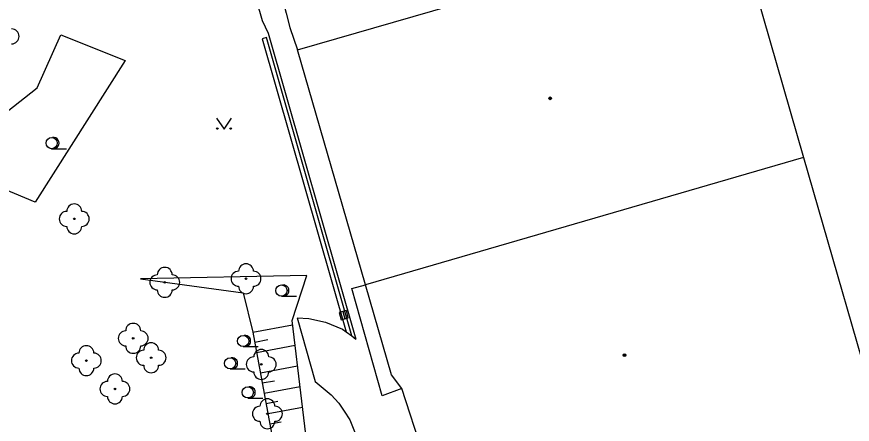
# Model space of a CAD drawing. Extents: x -600309 to -598967, y -1161267 to -1160292.
# Drawn here: x -599727.7 to -599671.9, y -1160662.5 to -1160635.3 of the extents above; entities that cross this region are included whole.
import ezdxf

# ---------------------------------------------------------------- set-up
doc = ezdxf.new("R2010")
doc.units = 0
for name, color, linetype in [('Level 11', 7, 'Continuous'), ('Level 14', 7, 'Continuous'), ('Level 15', 7, 'Continuous'), ('Level 22', 7, 'Continuous'), ('Level 27', 7, 'Continuous'), ('Level 36', 7, 'Continuous'), ('Level 39', 7, 'Continuous'), ('Level 5', 7, 'Continuous')]:
    doc.layers.add(name, color=color, linetype=linetype)

msp = doc.modelspace()

# ---------------------------------------------------------------- linework, layer by layer
at = {"layer": 'Level 11'}
for points in [[(-599709.71, -1160633.39), (-599710.14, -1160633.48), (-599709.7199, -1160635.08), (-599709.48, -1160636.04), (-599708.95, -1160637.52)], [(-599711.69, -1160634.25), (-599711.32, -1160635.56), (-599710.93, -1160636.4), (-599705.05, -1160656.84)], [(-599726.5, -1160647.7), (-599732.58, -1160645.16), (-599733.44, -1160642.47), (-599731.55, -1160640.77), (-599728.36, -1160641.64), (-599726.36, -1160640.06), (-599724.78, -1160636.52), (-599720.47, -1160638.23)], [(-599705.33, -1160656.62), (-599711.04, -1160636.7), (-599711.32, -1160636.78), (-599705.71, -1160656.36)], [(-599720.47, -1160638.23), (-599726.5, -1160647.7)], [(-599701.98, -1160660.14), (-599703.29, -1160660.63), (-599705.32, -1160653.4699), (-599704.42, -1160653.21)], [(-599708.99, -1160655.42), (-599707.77, -1160659.67)], [(-599708.99, -1160655.42), (-599708.2, -1160655.4699), (-599707.08, -1160655.71), (-599705.96, -1160656.17), (-599705.71, -1160656.36)], [(-599705.71, -1160656.36), (-599705.33, -1160656.62)], [(-599705.33, -1160656.62), (-599705.05, -1160656.84)], [(-599707.77, -1160659.67), (-599706.7, -1160660.57), (-599706.19, -1160661.13), (-599705.83, -1160661.6599), (-599705.45, -1160662.24), (-599705.19, -1160662.89), (-599705, -1160663.42), (-599704.79, -1160664.23), (-599704.77, -1160664.93), (-599704.94, -1160666.51), (-599705.2, -1160667.3), (-599705.54, -1160668.42), (-599706.18, -1160669.43)]]:
    msp.add_lwpolyline(points, dxfattribs=at)
at = {"layer": 'Level 14'}
for points in [[(-599708.33, -1160652.59), (-599719.45, -1160652.82), (-599712.6, -1160653.76), (-599711.94, -1160656.38), (-599710.31, -1160665.17), (-599717.19, -1160668.28)], [(-599717.19, -1160668.28), (-599708.03, -1160666.38), (-599709.32, -1160655.6), (-599708.33, -1160652.59)]]:
    msp.add_lwpolyline(points, dxfattribs=at)
at = {"layer": 'Level 15'}
for points in [[(-599711.94, -1160656.38), (-599709.29, -1160655.89)], [(-599710.94, -1160656.9), (-599711.81, -1160657.06)], [(-599709.12, -1160657.27), (-599711.69, -1160657.75)], [(-599708.95, -1160658.65), (-599711.43, -1160659.11)], [(-599710.5, -1160659.64), (-599711.31, -1160659.79)], [(-599708.79, -1160660.03), (-599711.18, -1160660.48)], [(-599710.27, -1160661.01), (-599711.05, -1160661.1599)], [(-599708.62, -1160661.4099), (-599710.93, -1160661.84)], [(-599710.05, -1160662.38), (-599710.8, -1160662.52)]]:
    msp.add_lwpolyline(points, dxfattribs=at)
at = {"layer": 'Level 22'}
for centre in [(-599723.88, -1160648.81), (-599712.4, -1160652.81), (-599717.83, -1160653.05), (-599719.94, -1160656.79), (-599723.07, -1160658.28), (-599718.74, -1160658.09), (-599711.38, -1160658.53), (-599721.1599, -1160660.17), (-599710.9699, -1160661.83)]:
    msp.add_circle(centre, 0.05, dxfattribs=at)
for centre, start, end in [((-599728.07, -1160636.62), 270, 90), ((-599723.88, -1160648.31), 0, 180), ((-599724.38, -1160648.81), 90, 270), ((-599723.38, -1160648.81), 270, 90), ((-599723.88, -1160649.31), 180, 0), ((-599712.4, -1160652.31), 0, 180), ((-599717.83, -1160652.55), 0, 180), ((-599712.9, -1160652.81), 90, 270), ((-599711.9, -1160652.81), 270, 90), ((-599718.33, -1160653.05), 90, 270), ((-599717.33, -1160653.05), 270, 90), ((-599712.4, -1160653.31), 180, 0), ((-599717.83, -1160653.55), 180, 0), ((-599720.44, -1160656.79), 90, 270), ((-599719.94, -1160656.29), 0, 180), ((-599719.44, -1160656.79), 270, 90), ((-599723.07, -1160657.78), 0, 180), ((-599719.94, -1160657.29), 180, 0), ((-599718.74, -1160657.59), 0, 180), ((-599723.57, -1160658.28), 90, 270), ((-599722.57, -1160658.28), 270, 90), ((-599719.24, -1160658.09), 90, 270), ((-599718.24, -1160658.09), 270, 90), ((-599711.38, -1160658.03), 0, 180), ((-599711.88, -1160658.53), 90, 270), ((-599710.88, -1160658.53), 270, 90), ((-599723.07, -1160658.78), 180, 0), ((-599718.74, -1160658.59), 180, 0), ((-599711.38, -1160659.03), 180, 0), ((-599721.1599, -1160659.67), 0, 180), ((-599721.6599, -1160660.17), 90, 270), ((-599720.6599, -1160660.17), 270, 90), ((-599721.1599, -1160660.67), 180, 0), ((-599711.4699, -1160661.83), 90, 270), ((-599710.9699, -1160661.33), 0, 180), ((-599710.4699, -1160661.83), 270, 90), ((-599710.9699, -1160662.33), 180, 0)]:
    msp.add_arc(centre, 0.5, start, end, dxfattribs=at)
at = {"layer": 'Level 27'}
msp.add_line((-599705.9344, -1160654.9984), (-599705.8056, -1160655.4816), dxfattribs=at)
msp.add_lwpolyline([(-599706.1759, -1160655.0628), (-599706.0472, -1160655.5459), (-599705.5641, -1160655.4172), (-599705.6928, -1160654.9341)], close=True, dxfattribs=at)
at = {"layer": 'Level 36'}
for p, q in [((-599725.39, -1160644.125), (-599724.39, -1160644.125)), ((-599710.03, -1160653.975), (-599709.03, -1160653.975)), ((-599712.59, -1160657.3449), (-599711.59, -1160657.3449)), ((-599713.46, -1160658.835), (-599712.46, -1160658.835)), ((-599712.28, -1160660.775), (-599711.28, -1160660.775))]:
    msp.add_line(p, q, dxfattribs=at)
msp.add_lwpolyline([(-599714.37, -1160642.08), (-599713.87, -1160642.83), (-599713.37, -1160642.08)], dxfattribs=at)
for centre, radius in [((-599714.3202, -1160642.7798), 0.05), ((-599713.4208, -1160642.7798), 0.05), ((-599725.39, -1160643.7496), 0.375), ((-599710.03, -1160653.5996), 0.375), ((-599712.59, -1160656.9695), 0.375), ((-599713.46, -1160658.4596), 0.375), ((-599712.28, -1160660.3996), 0.375)]:
    msp.add_circle(centre, radius, dxfattribs=at)
for centre in [(-599725.265, -1160643.7496), (-599709.905, -1160653.5996), (-599712.465, -1160656.9695), (-599713.335, -1160658.4596), (-599712.155, -1160660.3996)]:
    msp.add_arc(centre, 0.375, 260.40593, 99.59407, dxfattribs=at)
at = {"layer": 'Level 39'}
for centre, radius in [((-599692.07, -1160640.76), 0.09), ((-599692.07, -1160640.76), 0.0398), ((-599687.1, -1160657.9099), 0.09), ((-599687.1, -1160657.9099), 0.0398)]:
    msp.add_circle(centre, radius, dxfattribs=at)
at = {"layer": 'Level 5'}
for points in [[(-599708.95, -1160637.52), (-599680.52, -1160629.31)], [(-599679.64, -1160629.06), (-599675.13, -1160644.7199)], [(-599704.42, -1160653.21), (-599708.95, -1160637.52)], [(-599675.13, -1160644.7199), (-599704.42, -1160653.21)], [(-599675.13, -1160644.7199), (-599669.64, -1160663.78)], [(-599702.68, -1160659.2199), (-599704.42, -1160653.21)], [(-599701.98, -1160660.14), (-599702.68, -1160659.2199)], [(-599700.58, -1160664.45), (-599701.98, -1160660.14)]]:
    msp.add_lwpolyline(points, dxfattribs=at)

doc.saveas('drawing.dxf')
